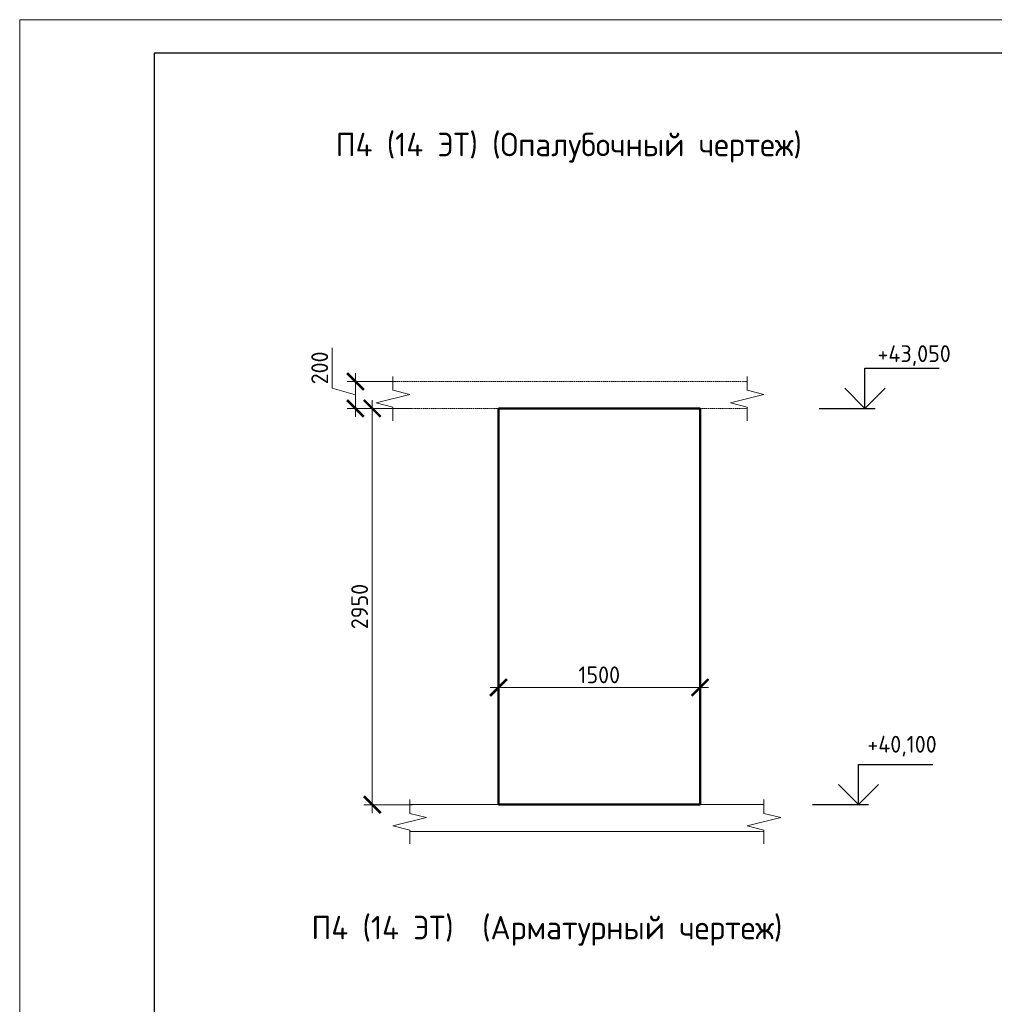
# Model space of a CAD drawing. Header units: millimetres. Extents: x 263826 to 1718326, y -423071 to 70137.
# Tile 303 of 486: x 587946 to 602453, y -315837 to -301178. Entities that reach past the tile are written whole.
import ezdxf

# ---------------------------------------------------------------- set-up
doc = ezdxf.new("R2010")
doc.units = ezdxf.units.MM
doc.linetypes.add('01 Штриховая _4 мм_', pattern=[6, 3.5, -2.5])
for name, color, linetype, lineweight in [('AF_Perekritie', 90, 'Continuous', 18), ('AF_Stena', 90, 'Continuous', 18), ('KR_Fundament', 253, 'Continuous', 18), ('РАЗМЕРЫ', 1, 'Continuous', 9), ('ТОНКИЕ', 7, 'Continuous', 9)]:
    doc.layers.add(name, color=color, linetype=linetype, lineweight=lineweight)
doc.layers.add('ТОЛСТЫЕ_ОСНОВНЫЕ', color=6, linetype='Continuous')
doc.styles.add('GOST-2.304_Type-B', font='GOST_Common.ttf')
doc.dimstyles.new('мой 25', dxfattribs={"dimscale": 100, "dimtxt": 2.5, "dimasz": 2.5, "dimexe": 1.25, "dimexo": 0.625, "dimtad": 1, "dimdec": 0, "dimlfac": 0.5, "dimtxsty": 'GOST-2.304_Type-B', "dimblk": 'ARCHTICK', "dimcen": 2.5, "dimdle": 1.25, "dimaunit": 1, "dimadec": 1, "dimazin": 2, "dimtfac": 1, "dimtdec": 0, "dimtmove": 1, "dimatfit": 3, "dimfxl": 6, "dimfxlon": 1, "dimtfill": 1, "dimlwd": -1, "dimlwe": -1, "dimarcsym": 0})

# ---------------------------------------------------------------- blocks, each defined once
blk = doc.blocks.new('_ArchTick')
at = {"color": 0, "linetype": 'ByBlock', "const_width": 0.15}
blk.add_lwpolyline([(-0.5, -0.5), (0.5, 0.5)], dxfattribs=at)
blk = doc.blocks.new('*D1178')
at = {"layer": 'DEFPOINTS', "color": 0, "transparency": 16777216}
for p in [(595073, -309321), (598073, -309321), (598073, -311120)]:
    blk.add_point(p, dxfattribs=at)
at = {"layer": 'РАЗМЕРЫ', "color": 0, "linetype": 'Continuous', "transparency": 16777216}
for p, q in [((595073, -310520), (595073, -311245)), ((598073, -310520), (598073, -311245)), ((594948, -311120), (598198, -311120))]:
    blk.add_line(p, q, dxfattribs=at)
at = {"layer": 'РАЗМЕРЫ', "color": 0, "transparency": 16777216, "xscale": 250, "yscale": 250, "zscale": 250, "rotation": 180}
blk.add_blockref('_ArchTick', (595073, -311120), dxfattribs=at)
at = {"layer": 'РАЗМЕРЫ', "color": 0, "transparency": 16777216, "xscale": 250, "yscale": 250, "zscale": 250}
blk.add_blockref('_ArchTick', (598073, -311120), dxfattribs=at)
at = {"layer": 'РАЗМЕРЫ', "color": 0, "lineweight": 0, "transparency": 16777216, "insert": (596573, -310932), "char_height": 250, "attachment_point": 5, "style": 'GOST-2.304_Type-B', "bg_fill": 3, "box_fill_scale": 1.1, "bg_fill_color": 256, "bg_fill_true_color": 13158600, "bg_fill_transparency": 0}
blk.add_mtext('1500', dxfattribs=at)
blk = doc.blocks.new('*D1275')
at = {"layer": 'DEFPOINTS', "color": 0, "transparency": 16777216}
for p in [(593862, -306565), (592944, -306965), (593862, -306965)]:
    blk.add_point(p, dxfattribs=at)
at = {"layer": 'РАЗМЕРЫ', "color": 0, "linetype": 'Continuous', "transparency": 16777216}
for p, q in [((592600, -306662), (592600, -306062)), ((592944, -306440), (592944, -307090)), ((592944, -306765), (592600, -306662)), ((593544, -306565), (592819, -306565)), ((593544, -306965), (592819, -306965))]:
    blk.add_line(p, q, dxfattribs=at)
at = {"layer": 'РАЗМЕРЫ', "color": 0, "transparency": 16777216, "xscale": 250, "yscale": 250, "zscale": 250}
for p, rotation in [((592944, -306565), 90), ((592944, -306965), 270)]:
    blk.add_blockref('_ArchTick', p, dxfattribs=dict(at, rotation=rotation))
at = {"layer": 'РАЗМЕРЫ', "color": 0, "lineweight": 0, "transparency": 16777216, "insert": (592412, -306362), "char_height": 250, "attachment_point": 5, "rotation": 90, "style": 'GOST-2.304_Type-B', "bg_fill": 3, "box_fill_scale": 1.1, "bg_fill_color": 256, "bg_fill_true_color": 13158600, "bg_fill_transparency": 0}
blk.add_mtext('200', dxfattribs=at)
blk = doc.blocks.new('*U46')
at = {"layer": 'ТОЛСТЫЕ_ОСНОВНЫЕ', "color": 6}
blk.add_lwpolyline([(20, 5), (415, 5), (415, 292), (20, 292)], close=True, dxfattribs=at)
at = {"layer": 'ТОНКИЕ'}
blk.add_lwpolyline([(0, 0), (420, 0), (420, 297), (0, 297)], close=True, dxfattribs=at)
blk = doc.blocks.new('*D1276')
at = {"layer": 'DEFPOINTS', "color": 0, "transparency": 16777216}
for p in [(594112, -306965), (593194, -312865), (594671, -312865)]:
    blk.add_point(p, dxfattribs=at)
at = {"layer": 'РАЗМЕРЫ', "color": 0, "linetype": 'Continuous', "transparency": 16777216}
for p, q in [((593794, -306965), (593069, -306965)), ((593194, -306840), (593194, -312990)), ((593794, -312865), (593069, -312865))]:
    blk.add_line(p, q, dxfattribs=at)
at = {"layer": 'РАЗМЕРЫ', "color": 0, "transparency": 16777216, "xscale": 250, "yscale": 250, "zscale": 250}
for p, rotation in [((593194, -306965), 90), ((593194, -312865), 270)]:
    blk.add_blockref('_ArchTick', p, dxfattribs=dict(at, rotation=rotation))
at = {"layer": 'РАЗМЕРЫ', "color": 0, "lineweight": 0, "transparency": 16777216, "insert": (593006, -309915), "char_height": 250, "attachment_point": 5, "rotation": 90, "style": 'GOST-2.304_Type-B', "bg_fill": 3, "box_fill_scale": 1.1, "bg_fill_color": 256, "bg_fill_true_color": 13158600, "bg_fill_transparency": 0}
blk.add_mtext('2950', dxfattribs=at)

msp = doc.modelspace()

# ---------------------------------------------------------------- linework, layer by layer
at = {"elevation": 3100}
for points in [[(600528.61558, -306364.78211), (601633.89032, -306364.78211)], [(600528.61558, -306964.78211), (600528.61558, -306364.78211)], [(600828.61558, -306664.78211), (600528.61558, -306964.78211), (600228.61558, -306664.78211)], [(599844.04882, -306964.78211), (600678.61558, -306964.78211)], [(600431.86632, -312264.78211), (601537.14106, -312264.78211)], [(600431.86632, -312864.78211), (600431.86632, -312264.78211)], [(600731.86632, -312564.78211), (600431.86632, -312864.78211), (600131.86632, -312564.78211)], [(599747.29956, -312864.78211), (600581.86632, -312864.78211)]]:
    msp.add_lwpolyline(points, dxfattribs=at)
at = {"layer": 'AF_Perekritie', "linetype": '01 Штриховая _4 мм_', "lineweight": 9}
for p, q in [((598692.84811, -306564.78211, 3100), (593502.01914, -306564.78211, 3100)), ((598692.94733, -306564.78211, 3100), (598774.30369, -306564.78211, 3100)), ((593502.01914, -306964.78211, 3100), (598692.84811, -306964.78211, 3100)), ((598774.30369, -306964.78211, 3100), (598692.94733, -306964.78211, 3100)), ((598942.94733, -312864.78211, 3100), (599024.30369, -312864.78211, 3100)), ((599024.30369, -313264.78211, 3100), (598942.94733, -313264.78211, 3100))]:
    msp.add_line(p, q, dxfattribs=at)
at = {"layer": 'AF_Stena', "lineweight": 50}
for p, q in [((598072.79822, -306964.78211, 3100), (595072.79822, -306964.78211, 3100)), ((595072.79822, -306964.78211, 3100), (595072.79822, -312864.78211, 3100)), ((598072.79822, -312864.78211, 3100), (598072.79822, -306964.78211, 3100)), ((595072.79822, -312864.78211, 3100), (598072.79822, -312864.78211, 3100))]:
    msp.add_line(p, q, dxfattribs=at)
at = {"layer": 'AF_Stena', "lineweight": 20, "elevation": 3100}
for points in [[(593502.01914, -306639.78211), (593502.01914, -306489.78211)], [(598774.30369, -306639.78211), (598774.30369, -306489.78211)], [(593502.01914, -306639.78211), (593502.01914, -306694.78231)], [(598774.30369, -306639.78211), (598774.30369, -306694.78231)], [(593752.01914, -306757.28231), (593252.01914, -306882.28231)], [(593502.01914, -306694.78231), (593752.01914, -306757.28231)], [(599024.30369, -306757.28231), (598524.30369, -306882.28231)], [(598774.30369, -306694.78231), (599024.30369, -306757.28231)], [(593252.01914, -306882.28231), (593502.01914, -306944.78231)], [(593502.01914, -306944.78231), (593502.01914, -306999.78251)], [(598524.30369, -306882.28231), (598774.30369, -306944.78231)], [(598774.30369, -306944.78231), (598774.30369, -306999.78251)], [(593502.01914, -306999.78251), (593502.01914, -307149.78251)], [(598774.30369, -306999.78251), (598774.30369, -307149.78251)], [(599024.30369, -312939.78211), (599024.30369, -312789.78211)], [(599024.30369, -312939.78211), (599024.30369, -312994.78231)], [(599274.30369, -313057.28231), (598774.30369, -313182.28231)], [(599024.30369, -312994.78231), (599274.30369, -313057.28231)], [(593502.01914, -313182.28231), (593752.01914, -313244.78231)], [(593752.01914, -313244.78231), (593752.01914, -313299.78251)], [(598774.30369, -313182.28231), (599024.30369, -313244.78231)], [(599024.30369, -313244.78231), (599024.30369, -313299.78251)], [(593752.01914, -313299.78251), (593752.01914, -313449.78251)], [(599024.30369, -313299.78251), (599024.30369, -313449.78251)]]:
    msp.add_lwpolyline(points, dxfattribs=at)
at = {"layer": 'KR_Fundament', "lineweight": 9}
for p, q in [((599024.30369, -312864.78211, 3100), (593752.01914, -312864.78211, 3100)), ((593752.01914, -313264.78211, 3100), (598942.84811, -313264.78211, 3100))]:
    msp.add_line(p, q, dxfattribs=at)

# ---------------------------------------------------------------- texts
at = {"style": 'GOST-2.304_Type-B'}
for s, p in [('+43,050', (600714.53404, -306274.78211, 3100)), ('+40,100', (600563.50042, -312089.89859, 3100))]:
    msp.add_text(s, height=249.999994, dxfattribs=at).set_placement(p)
at = {"layer": 'РАЗМЕРЫ', "char_height": 350, "attachment_point": 5, "style": 'GOST-2.304_Type-B'}
for s, width, heights, insert in [('П4 (14 ЭТ) (Опалубочный чертеж)', 9816.0881275, [0], (596119.72365, -303083.29109, 3100)), ('П4 (14 ЭТ)  (Арматурный чертеж)', 10326.6934546, [490], (595793.95882, -314742.15997, 3100))]:
    msp.add_mtext_dynamic_manual_height_columns(s, width=width, gutter_width=625, heights=heights, dxfattribs=dict(at, insert=insert))

# ---------------------------------------------------------------- next in the draw order: dimensions: what is measured, and where the dimension line sits
at = {"layer": 'РАЗМЕРЫ', "color": 146, "lineweight": 0}
dim = msp.add_linear_dim(base=(592943.52175, -306964.78211, 3100), p1=(593862.48908, -306564.78211, 3100), p2=(593862.48908, -306964.78211, 3100), angle=90, dimstyle='мой 25', dxfattribs=at)
dim.commit()
dim.dimension.update_dxf_attribs({"geometry": '*D1275', "text_midpoint": (592412.27175, -306599.15711, 3100)})
at = {"layer": 'РАЗМЕРЫ', "color": 146, "lineweight": 0, "true_color": 0x006272}
dim = msp.add_linear_dim(base=(598072.79822, -311119.55362, 3100), p1=(595072.79822, -309321.49036, 3100), p2=(598072.79822, -309321.49036, 3100), dimstyle='мой 25', dxfattribs=at)
dim.commit()
dim.dimension.update_dxf_attribs({"geometry": '*D1178', "text_midpoint": (596572.79822, -310932.05362, 3100)})

# ---------------------------------------------------------------- next in the draw order: block references
at = {"xscale": 100, "yscale": 100, "zscale": 100}
msp.add_blockref('*U46', (587946.49922, -330877.58194, 3100), dxfattribs=at)

# ---------------------------------------------------------------- next in the draw order: dimensions: what is measured, and where the dimension line sits
at = {"layer": 'РАЗМЕРЫ', "color": 146, "lineweight": 0}
dim = msp.add_linear_dim(base=(593193.52175, -312864.78211, 3100), p1=(594112.48908, -306964.78211, 3100), p2=(594671.16228, -312864.78211, 3100), angle=90, dimstyle='мой 25', dxfattribs=at)
dim.commit()
dim.dimension.update_dxf_attribs({"geometry": '*D1276', "text_midpoint": (593006.02175, -309914.78211, 3100)})

# ---------------------------------------------------------------- next in the draw order: linework, layer by layer
at = {"layer": 'AF_Stena', "lineweight": 20, "elevation": 3100}
for points in [[(593752.01914, -312939.78211), (593752.01914, -312789.78211)], [(593752.01914, -312939.78211), (593752.01914, -312994.78231)], [(594002.01914, -313057.28231), (593502.01914, -313182.28231)], [(593752.01914, -312994.78231), (594002.01914, -313057.28231)]]:
    msp.add_lwpolyline(points, dxfattribs=at)
at = {"layer": 'KR_Fundament', "lineweight": 9}
msp.add_line((598942.84811, -312864.78211, 3100), (593752.01914, -312864.78211, 3100), dxfattribs=at)

doc.saveas('drawing.dxf')
